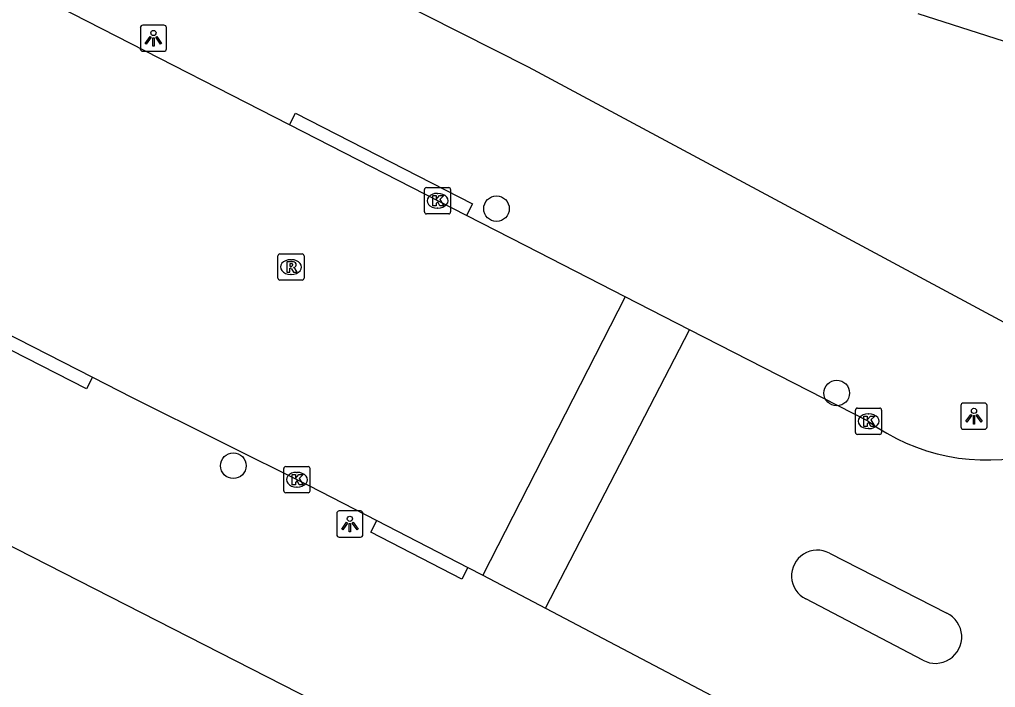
# Model space of a CAD drawing. Extents: x 160356 to 161355, y 381727 to 382845.
# Drawn here: x 161066.17 to 161103.43, y 382233.15 to 382258.64 of the extents above; entities that cross this region are included whole.
import ezdxf

# ---------------------------------------------------------------- set-up
doc = ezdxf.new("R2010")
doc.units = 0
for name, color, linetype in [('IMGEO_Boom', 7, 'Continuous'), ('IMGEO_Kolk', 7, 'Continuous'), ('IMGEO_Lichtpunt', 7, 'Continuous'), ('IMGEO_Muur', 7, 'Continuous'), ('IMGEO_Pand', 7, 'Continuous'), ('IMGEO_Rijbaan_lokaal_open', 7, 'Continuous'), ('IMGEO_Rioolput', 7, 'Continuous'), ('IMGEO_Voetpad_open', 7, 'Continuous')]:
    doc.layers.add(name, color=color, linetype=linetype)

msp = doc.modelspace()

# ---------------------------------------------------------------- linework, layer by layer
at = {"layer": 'IMGEO_Boom'}
for centre in [(161084.381, 382251.418), (161097.373, 382244.385), (161074.332, 382241.611)]:
    msp.add_circle(centre, 0.489, dxfattribs=at)
at = {"layer": 'IMGEO_Kolk'}
for p, q in [((161081.703, 382252.222), (161082.555, 382252.222)), ((161081.628, 382251.296), (161081.628, 382252.148)), ((161082.116, 382252.002), (161082.141, 382252.002)), ((161082.629, 382252.148), (161082.629, 382251.296)), ((161082.139, 382251.442), (161082.114, 382251.442)), ((161082.555, 382251.222), (161081.703, 382251.222)), ((161098.086, 382242.882), (161098.086, 382243.734)), ((161098.161, 382243.808), (161099.013, 382243.808)), ((161099.087, 382243.734), (161099.087, 382242.882)), ((161098.574, 382243.588), (161098.599, 382243.588)), ((161098.597, 382243.028), (161098.572, 382243.028)), ((161099.013, 382242.808), (161098.161, 382242.808)), ((161076.258, 382240.652), (161076.258, 382241.504)), ((161076.333, 382241.578), (161077.185, 382241.578)), ((161077.259, 382241.504), (161077.259, 382240.652)), ((161076.746, 382241.358), (161076.771, 382241.358)), ((161076.769, 382240.798), (161076.744, 382240.798)), ((161077.185, 382240.578), (161076.333, 382240.578))]:
    msp.add_line(p, q, dxfattribs=at)
for points in [[(161081.703, 382252.222), (161082.555, 382252.222)], [(161081.628, 382251.296), (161081.628, 382252.148)], [(161081.949, 382251.922), (161082.072, 382251.922), (161082.072, 382251.771), (161082.202, 382251.922), (161082.366, 382251.922), (161082.22, 382251.771), (161082.373, 382251.522), (161082.221, 382251.522), (161082.136, 382251.686), (161082.072, 382251.619), (161082.072, 382251.522), (161081.949, 382251.522), (161081.949, 382251.922)], [(161082.629, 382252.148), (161082.629, 382251.296)], [(161082.555, 382251.222), (161081.703, 382251.222)], [(161098.086, 382242.882), (161098.086, 382243.734)], [(161098.161, 382243.808), (161099.013, 382243.808)], [(161099.087, 382243.734), (161099.087, 382242.882)], [(161098.407, 382243.508), (161098.53, 382243.508), (161098.53, 382243.357), (161098.66, 382243.508), (161098.824, 382243.508), (161098.678, 382243.357), (161098.831, 382243.108), (161098.679, 382243.108), (161098.594, 382243.272), (161098.53, 382243.205), (161098.53, 382243.108), (161098.407, 382243.108), (161098.407, 382243.508)], [(161099.013, 382242.808), (161098.161, 382242.808)], [(161076.258, 382240.652), (161076.258, 382241.504)], [(161076.333, 382241.578), (161077.185, 382241.578)], [(161077.259, 382241.504), (161077.259, 382240.652)], [(161076.579, 382241.278), (161076.702, 382241.278), (161076.702, 382241.127), (161076.832, 382241.278), (161076.996, 382241.278), (161076.85, 382241.127), (161077.003, 382240.878), (161076.851, 382240.878), (161076.766, 382241.042), (161076.702, 382240.975), (161076.702, 382240.878), (161076.579, 382240.878), (161076.579, 382241.278)], [(161077.185, 382240.578), (161076.333, 382240.578)]]:
    msp.add_lwpolyline(points, dxfattribs=at)
for centre, start, end in [((161081.705, 382252.146), 91.552, 178.448), ((161081.705, 382252.146), 91.552, 178.448), ((161082.553, 382252.146), 1.552, 88.448), ((161082.553, 382252.146), 1.552, 88.448), ((161081.705, 382251.298), 181.552, 268.448), ((161081.705, 382251.298), 181.552, 268.448), ((161082.553, 382251.298), 271.552, 358.448), ((161082.553, 382251.298), 271.552, 358.448), ((161098.163, 382243.732), 91.552, 178.448), ((161098.163, 382243.732), 91.552, 178.448), ((161099.011, 382243.732), 1.552, 88.448), ((161099.011, 382243.732), 1.552, 88.448), ((161098.163, 382242.884), 181.552, 268.448), ((161098.163, 382242.884), 181.552, 268.448), ((161099.011, 382242.884), 271.552, 358.448), ((161099.011, 382242.884), 271.552, 358.448), ((161076.335, 382241.502), 91.552, 178.448), ((161076.335, 382241.502), 91.552, 178.448), ((161077.183, 382241.502), 1.552, 88.448), ((161077.183, 382241.502), 1.552, 88.448), ((161076.335, 382240.654), 181.552, 268.448), ((161076.335, 382240.654), 181.552, 268.448), ((161077.183, 382240.654), 271.552, 358.448), ((161077.183, 382240.654), 271.552, 358.448)]:
    msp.add_arc(centre, 0.0765, start, end, dxfattribs=at)
for centre, major_axis, ratio, start_param, end_param in [((161082.115, 382251.722), (-0.387, 0.002), 0.722429, 4.712389, 7.853982), ((161082.14, 382251.722), (-0.39, 0.002), 0.717154, 1.570796, 4.712389), ((161098.573, 382243.308), (-0.387, 0.002), 0.722429, 4.712389, 7.853982), ((161098.598, 382243.308), (-0.39, 0.002), 0.717154, 1.570796, 4.712389), ((161076.745, 382241.078), (-0.387, 0.002), 0.722429, 4.712389, 7.853982), ((161076.77, 382241.078), (-0.39, 0.002), 0.717154, 1.570796, 4.712389)]:
    msp.add_ellipse(centre, major_axis=major_axis, ratio=ratio, start_param=start_param, end_param=end_param, dxfattribs=at)
at = {"layer": 'IMGEO_Lichtpunt'}
for p, q in [((161070.781, 382258.326), (161070.781, 382257.519)), ((161070.781, 382258.326), (161070.781, 382257.519)), ((161071.683, 382258.421), (161070.875, 382258.421)), ((161071.683, 382258.421), (161070.875, 382258.421)), ((161071.777, 382257.519), (161071.777, 382258.326)), ((161071.777, 382257.519), (161071.777, 382258.326)), ((161070.875, 382257.425), (161071.683, 382257.425)), ((161070.875, 382257.425), (161071.683, 382257.425)), ((161103.017, 382244), (161102.209, 382244)), ((161103.017, 382244), (161102.209, 382244)), ((161102.115, 382243.905), (161102.115, 382243.098)), ((161102.115, 382243.905), (161102.115, 382243.098)), ((161103.111, 382243.098), (161103.111, 382243.905)), ((161103.111, 382243.098), (161103.111, 382243.905)), ((161102.209, 382243.004), (161103.017, 382243.004)), ((161102.209, 382243.004), (161103.017, 382243.004)), ((161079.184, 382239.884), (161078.376, 382239.884)), ((161079.184, 382239.884), (161078.376, 382239.884)), ((161078.282, 382239.789), (161078.282, 382238.982)), ((161078.282, 382239.789), (161078.282, 382238.982)), ((161079.278, 382238.982), (161079.278, 382239.789)), ((161079.278, 382238.982), (161079.278, 382239.789)), ((161078.376, 382238.888), (161079.184, 382238.888)), ((161078.376, 382238.888), (161079.184, 382238.888))]:
    msp.add_line(p, q, dxfattribs=at)
for points in [[(161071.155, 382257.99), (161071.194, 382257.962), (161071.006, 382257.7), (161070.968, 382257.727), (161071.155, 382257.99)], [(161071.257, 382257.942), (161071.304, 382257.942), (161071.304, 382257.62), (161071.257, 382257.62), (161071.257, 382257.942)], [(161071.367, 382257.962), (161071.405, 382257.989), (161071.592, 382257.727), (161071.553, 382257.699), (161071.367, 382257.962)], [(161102.489, 382243.569), (161102.528, 382243.541), (161102.34, 382243.279), (161102.302, 382243.306), (161102.489, 382243.569)], [(161102.591, 382243.521), (161102.638, 382243.521), (161102.638, 382243.199), (161102.591, 382243.199), (161102.591, 382243.521)], [(161102.701, 382243.541), (161102.739, 382243.568), (161102.926, 382243.306), (161102.887, 382243.278), (161102.701, 382243.541)], [(161078.656, 382239.453), (161078.695, 382239.425), (161078.507, 382239.163), (161078.469, 382239.19), (161078.656, 382239.453)], [(161078.758, 382239.405), (161078.805, 382239.405), (161078.805, 382239.083), (161078.758, 382239.083), (161078.758, 382239.405)], [(161078.868, 382239.425), (161078.906, 382239.452), (161079.093, 382239.19), (161079.054, 382239.162), (161078.868, 382239.425)]]:
    msp.add_lwpolyline(points, dxfattribs=at)
for centre in [(161071.28, 382258.124), (161102.614, 382243.703), (161078.781, 382239.587)]:
    msp.add_circle(centre, 0.0994, dxfattribs=at)
for centre, start, end in [((161070.875, 382258.326), 90, 180), ((161070.875, 382258.326), 90, 180), ((161071.683, 382258.326), 0, 90), ((161071.683, 382258.326), 0, 90), ((161070.875, 382257.519), 180, 270), ((161070.875, 382257.519), 180, 270), ((161071.683, 382257.519), 270, 0), ((161071.683, 382257.519), 270, 360), ((161102.209, 382243.905), 90, 180), ((161102.209, 382243.905), 90, 180), ((161103.017, 382243.905), 0, 90), ((161103.017, 382243.905), 0, 90), ((161102.209, 382243.098), 180, 270), ((161102.209, 382243.098), 180, 270), ((161103.017, 382243.098), 270, 0), ((161103.017, 382243.098), 270, 360), ((161078.376, 382239.789), 90, 180), ((161078.376, 382239.789), 90, 180), ((161079.184, 382239.789), 0, 90), ((161079.184, 382239.789), 0, 90), ((161078.376, 382238.982), 180, 270), ((161078.376, 382238.982), 180, 270), ((161079.184, 382238.982), 270, 0), ((161079.184, 382238.982), 270, 360)]:
    msp.add_arc(centre, 0.0946, start, end, dxfattribs=at)
at = {"layer": 'IMGEO_Muur'}
msp.add_lwpolyline([(161065.416, 382238.763), (161079.811, 382231.42)], dxfattribs=at)
at = {"layer": 'IMGEO_Pand'}
msp.add_lwpolyline([(161103.702, 382268.903), (161110.165, 382266.91), (161111.438, 382269.375), (161114.281, 382268.003), (161111.61, 382262.832), (161110.546, 382263.173), (161108.353, 382256.329), (161100.482, 382258.851)], dxfattribs=at)
at = {"layer": 'IMGEO_Rijbaan_lokaal_open'}
for points in [[(161076.472, 382254.616), (161062.13, 382261.951)], [(161083.235, 382251.157), (161076.472, 382254.616)], [(161089.299, 382248.056), (161085.497, 382250), (161083.235, 382251.157)], [(161089.299, 382248.056), (161083.857, 382237.44)], [(161091.75, 382246.802), (161089.299, 382248.056)], [(161064.936, 382247.039), (161068.95, 382244.99)], [(161086.257, 382236.178), (161091.75, 382246.802)], [(161098.573, 382243.313), (161091.75, 382246.802)], [(161068.95, 382244.99), (161070.473, 382244.212), (161077.214, 382240.852), (161079.816, 382239.516)], [(161079.816, 382239.516), (161083.291, 382237.731)], [(161097.095, 382238.273), (161101.573, 382235.988)], [(161083.291, 382237.731), (161083.857, 382237.44)], [(161083.857, 382237.44), (161086.257, 382236.178)], [(161100.659, 382234.192), (161096.189, 382236.526)], [(161086.257, 382236.178), (161094.072, 382232.067)]]:
    msp.add_lwpolyline(points, dxfattribs=at)
for centre, radius, start, end in [((161103.083, 382249.427), 7.597, 233.5861, 284.0508), ((161096.632, 382237.405), 0.984, 61.9025, 243.2747), ((161101.139, 382235.078), 1.008, 241.5718, 64.4843)]:
    msp.add_arc(centre, radius, start, end, dxfattribs=at)
at = {"layer": 'IMGEO_Rioolput'}
for p, q in [((161076.034, 382248.766), (161076.034, 382249.618)), ((161076.109, 382249.692), (161076.961, 382249.692)), ((161077.035, 382249.618), (161077.035, 382248.766)), ((161076.522, 382249.472), (161076.547, 382249.472)), ((161076.545, 382248.912), (161076.52, 382248.912)), ((161076.961, 382248.692), (161076.109, 382248.692))]:
    msp.add_line(p, q, dxfattribs=at)
for points in [[(161076.034, 382248.766), (161076.034, 382249.618)], [(161076.109, 382249.692), (161076.961, 382249.692)], [(161077.035, 382249.618), (161077.035, 382248.766)], [(161076.623, 382249.39), (161076.371, 382249.392), (161076.371, 382248.992)], [(161076.549, 382249.311), (161076.495, 382249.311), (161076.495, 382249.23)], [(161076.495, 382249.23), (161076.547, 382249.23)], [(161076.371, 382248.992), (161076.495, 382248.992), (161076.495, 382249.154), (161076.506, 382249.154)], [(161076.553, 382249.125), (161076.624, 382248.992), (161076.764, 382248.992), (161076.699, 382249.118)], [(161076.961, 382248.692), (161076.109, 382248.692)]]:
    msp.add_lwpolyline(points, dxfattribs=at)
for centre, radius, start, end in [((161076.111, 382249.616), 0.0765, 91.552, 178.448), ((161076.111, 382249.616), 0.0765, 91.552, 178.448), ((161076.959, 382249.616), 0.0765, 1.552, 88.448), ((161076.959, 382249.616), 0.0765, 1.552, 88.448), ((161076.531, 382249.419), 0.19, 274.7715, 282.9687), ((161076.555, 382249.215), 0.0964, 77.0061, 93.1865), ((161076.569, 382249.272), 0.0378, 276.6634, 79.6772), ((161076.622, 382249.28), 0.109, 350.3612, 89.416), ((161076.62, 382249.28), 0.112, 277.5842, 350.9817), ((161076.505, 382249.101), 0.0533, 26.0293, 88.6989), ((161076.604, 382249.065), 0.108, 29.5134, 73.7905), ((161076.111, 382248.768), 0.0765, 181.552, 268.448), ((161076.111, 382248.768), 0.0765, 181.552, 268.448), ((161076.959, 382248.768), 0.0765, 271.552, 358.448), ((161076.959, 382248.768), 0.0765, 271.552, 358.448)]:
    msp.add_arc(centre, radius, start, end, dxfattribs=at)
for centre, major_axis, ratio, start_param, end_param in [((161076.521, 382249.192), (-0.387, 0.002), 0.722429, 4.712389, 7.853982), ((161076.546, 382249.192), (-0.39, 0.002), 0.717154, 1.570796, 4.712389)]:
    msp.add_ellipse(centre, major_axis=major_axis, ratio=ratio, start_param=start_param, end_param=end_param, dxfattribs=at)
at = {"layer": 'IMGEO_Voetpad_open'}
for points in [[(161053.039, 382273.521), (161064.731, 382267.357), (161085.586, 382256.831), (161098.331, 382250), (161103.758, 382247.091)], [(161024.625, 382260.892), (161028.769, 382258.589), (161036.639, 382254.021), (161043.387, 382250), (161065.416, 382238.763), (161079.811, 382231.42), (161085.892, 382228.298), (161090.658, 382225.872)], [(161076.472, 382254.616), (161076.702, 382255.059), (161083.465, 382251.6), (161083.235, 382251.157)], [(161068.95, 382244.99), (161068.72, 382244.547), (161064.706, 382246.596), (161064.936, 382247.039)], [(161083.291, 382237.731), (161083.06, 382237.288), (161079.585, 382239.073), (161079.816, 382239.516)]]:
    msp.add_lwpolyline(points, dxfattribs=at)

doc.saveas('drawing.dxf')
